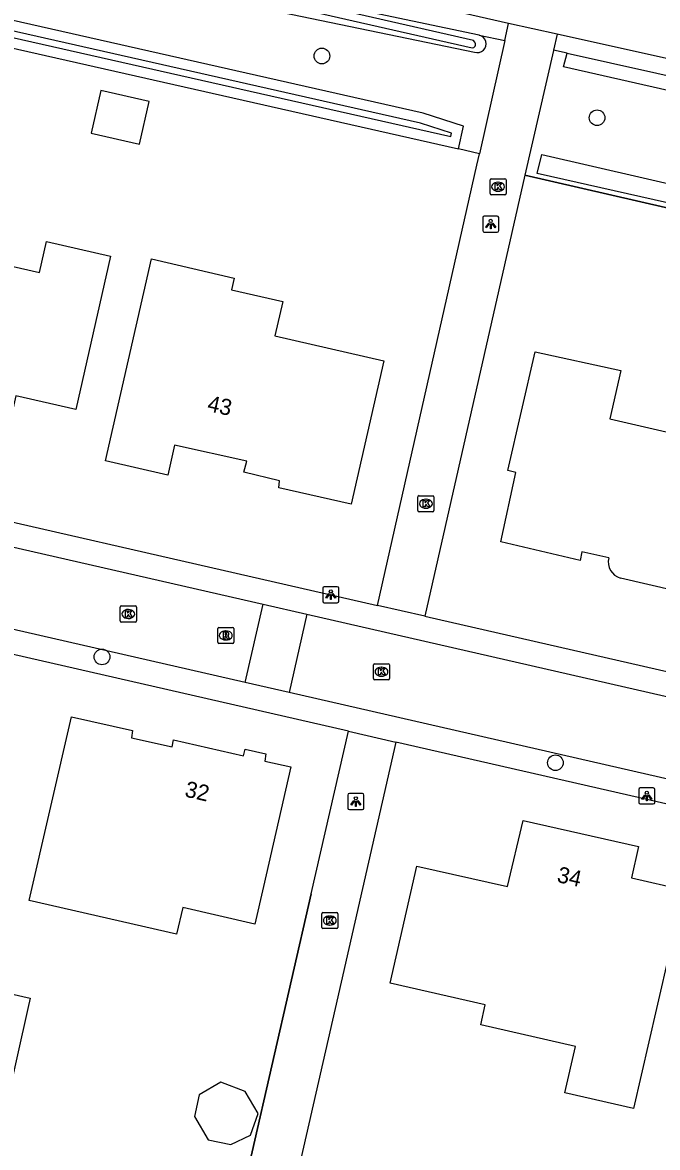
# Model space of a CAD drawing. Extents: x 159628 to 160723, y 388176 to 389416.
# Drawn here: x 160318.3 to 160357.8, y 388741.4 to 388811.4 of the extents above; entities that cross this region are included whole.
import ezdxf

# ---------------------------------------------------------------- set-up
doc = ezdxf.new("R2010")
doc.units = 0
for name, color, linetype in [('IMGEO_Berm_groen', 7, 'Continuous'), ('IMGEO_Boom', 7, 'Continuous'), ('IMGEO_Erf', 7, 'Continuous'), ('IMGEO_Fietspad_gesloten', 7, 'Continuous'), ('IMGEO_Grasland_overig', 7, 'Continuous'), ('IMGEO_Groenvoorziening', 7, 'Continuous'), ('IMGEO_Hek', 7, 'Continuous'), ('IMGEO_Kolk', 7, 'Continuous'), ('IMGEO_Lichtpunt', 7, 'Continuous'), ('IMGEO_Muur', 7, 'Continuous'), ('IMGEO_Pand', 7, 'Continuous'), ('IMGEO_Pand_nummerreeks', 7, 'Continuous'), ('IMGEO_Rijbaan_lokaal_open', 7, 'Continuous'), ('IMGEO_Rioolput', 7, 'Continuous'), ('IMGEO_Voetpad_open', 7, 'Continuous'), ('IMGEO_Waterloop', 7, 'Continuous')]:
    doc.layers.add(name, color=color, linetype=linetype)

msp = doc.modelspace()

# ---------------------------------------------------------------- linework, layer by layer
at = {"layer": 'IMGEO_Berm_groen'}
for points in [[(160346.688, 388810.61), (160331.768, 388813.766), (160277.38, 388826.239), (160191.425, 388845.951), (160185.262, 388843.91)], [(160346.688, 388810.61), (160348.276, 388810.286)], [(160352.152, 388809.496), (160351.305, 388809.687)]]:
    msp.add_lwpolyline(points, dxfattribs=at)
at = {"layer": 'IMGEO_Boom'}
for centre in [(160336.897, 388809.317), (160354.021, 388805.474), (160323.211, 388771.902), (160351.427, 388765.312)]:
    msp.add_circle(centre, 0.489, dxfattribs=at)
at = {"layer": 'IMGEO_Erf'}
msp.add_lwpolyline([(160184.451, 388841.51), (160190.942, 388838.493), (160275.805, 388819.285), (160345.403, 388803.532)], dxfattribs=at)
at = {"layer": 'IMGEO_Fietspad_gesloten'}
for points in [[(160348.51, 388811.339), (160277.658, 388827.47), (160219.362, 388840.743)], [(160351.531, 388810.67), (160348.51, 388811.339)], [(160434.227, 388792.276), (160423.745, 388794.636), (160415.123, 388796.454), (160401.782, 388799.353), (160394.357, 388801.009), (160383.952, 388803.319), (160373.92, 388805.616), (160366.742, 388807.302), (160351.531, 388810.67)]]:
    msp.add_lwpolyline(points, dxfattribs=at)
at = {"layer": 'IMGEO_Grasland_overig'}
msp.add_lwpolyline([(160440.005, 388752.323), (160449.167, 388778.98), (160349.516, 388801.899)], dxfattribs=at)
at = {"layer": 'IMGEO_Groenvoorziening'}
for points in [[(160345.403, 388803.532), (160345.702, 388804.941), (160343.204, 388805.76), (160276.177, 388820.926), (160191.577, 388840.068), (160187.273, 388842.53), (160192.324, 388844.405), (160277.11, 388825.048), (160331.448, 388812.643), (160346.394, 388809.56)], [(160346.707, 388803.236), (160345.403, 388803.532)]]:
    msp.add_lwpolyline(points, dxfattribs=at)
msp.add_arc((160346.569, 388810.077), 0.546, 251.28186, 77.43364, dxfattribs=at)
at = {"layer": 'IMGEO_Hek'}
msp.add_lwpolyline([(160349.516, 388801.899), (160449.167, 388778.98)], dxfattribs=at)
at = {"layer": 'IMGEO_Kolk'}
for p, q in [((160347.359, 388800.752), (160347.359, 388801.604)), ((160347.434, 388801.678), (160348.286, 388801.678)), ((160347.847, 388801.458), (160347.872, 388801.458)), ((160348.36, 388801.604), (160348.36, 388800.752)), ((160348.286, 388800.678), (160347.434, 388800.678)), ((160347.87, 388800.898), (160347.845, 388800.898)), ((160342.869, 388781.016), (160342.869, 388781.868)), ((160342.944, 388781.942), (160343.796, 388781.942)), ((160343.357, 388781.722), (160343.382, 388781.722)), ((160343.87, 388781.868), (160343.87, 388781.016)), ((160343.796, 388780.942), (160342.944, 388780.942)), ((160343.38, 388781.162), (160343.355, 388781.162)), ((160324.349, 388774.148), (160324.349, 388775)), ((160324.424, 388775.074), (160325.276, 388775.074)), ((160324.837, 388774.854), (160324.862, 388774.854)), ((160325.35, 388775), (160325.35, 388774.148)), ((160325.276, 388774.074), (160324.424, 388774.074)), ((160324.86, 388774.294), (160324.835, 388774.294)), ((160340.103, 388770.552), (160340.103, 388771.404)), ((160340.178, 388771.478), (160341.03, 388771.478)), ((160340.591, 388771.258), (160340.616, 388771.258)), ((160341.104, 388771.404), (160341.104, 388770.552)), ((160341.03, 388770.478), (160340.178, 388770.478)), ((160340.614, 388770.698), (160340.589, 388770.698)), ((160336.888, 388755.061), (160336.888, 388755.913)), ((160336.963, 388755.987), (160337.815, 388755.987)), ((160337.376, 388755.767), (160337.401, 388755.767)), ((160337.889, 388755.913), (160337.889, 388755.061)), ((160337.815, 388754.987), (160336.963, 388754.987)), ((160337.399, 388755.207), (160337.374, 388755.207))]:
    msp.add_line(p, q, dxfattribs=at)
for points in [[(160347.359, 388800.752), (160347.359, 388801.604)], [(160347.434, 388801.678), (160348.286, 388801.678)], [(160347.68, 388801.378), (160347.803, 388801.378), (160347.803, 388801.227), (160347.933, 388801.378), (160348.097, 388801.378), (160347.951, 388801.227), (160348.104, 388800.978), (160347.952, 388800.978), (160347.867, 388801.142), (160347.803, 388801.075), (160347.803, 388800.978), (160347.68, 388800.978), (160347.68, 388801.378)], [(160348.36, 388801.604), (160348.36, 388800.752)], [(160348.286, 388800.678), (160347.434, 388800.678)], [(160342.869, 388781.016), (160342.869, 388781.868)], [(160342.944, 388781.942), (160343.796, 388781.942)], [(160343.19, 388781.642), (160343.313, 388781.642), (160343.313, 388781.491), (160343.443, 388781.642), (160343.607, 388781.642), (160343.461, 388781.491), (160343.614, 388781.242), (160343.462, 388781.242), (160343.377, 388781.406), (160343.313, 388781.339), (160343.313, 388781.242), (160343.19, 388781.242), (160343.19, 388781.642)], [(160343.87, 388781.868), (160343.87, 388781.016)], [(160343.796, 388780.942), (160342.944, 388780.942)], [(160324.349, 388774.148), (160324.349, 388775)], [(160324.424, 388775.074), (160325.276, 388775.074)], [(160324.67, 388774.774), (160324.793, 388774.774), (160324.793, 388774.623), (160324.923, 388774.774), (160325.087, 388774.774), (160324.941, 388774.623), (160325.094, 388774.374), (160324.942, 388774.374), (160324.857, 388774.538), (160324.793, 388774.471), (160324.793, 388774.374), (160324.67, 388774.374), (160324.67, 388774.774)], [(160325.35, 388775), (160325.35, 388774.148)], [(160325.276, 388774.074), (160324.424, 388774.074)], [(160340.103, 388770.552), (160340.103, 388771.404)], [(160340.178, 388771.478), (160341.03, 388771.478)], [(160340.424, 388771.178), (160340.547, 388771.178), (160340.547, 388771.027), (160340.677, 388771.178), (160340.841, 388771.178), (160340.695, 388771.027), (160340.848, 388770.778), (160340.696, 388770.778), (160340.611, 388770.942), (160340.547, 388770.875), (160340.547, 388770.778), (160340.424, 388770.778), (160340.424, 388771.178)], [(160341.104, 388771.404), (160341.104, 388770.552)], [(160341.03, 388770.478), (160340.178, 388770.478)], [(160336.888, 388755.061), (160336.888, 388755.913)], [(160336.963, 388755.987), (160337.815, 388755.987)], [(160337.209, 388755.687), (160337.332, 388755.687), (160337.332, 388755.536), (160337.462, 388755.687), (160337.626, 388755.687), (160337.48, 388755.536), (160337.633, 388755.287), (160337.481, 388755.287), (160337.396, 388755.451), (160337.332, 388755.384), (160337.332, 388755.287), (160337.209, 388755.287), (160337.209, 388755.687)], [(160337.889, 388755.913), (160337.889, 388755.061)], [(160337.815, 388754.987), (160336.963, 388754.987)]]:
    msp.add_lwpolyline(points, dxfattribs=at)
for centre, start, end in [((160347.436, 388801.602), 91.55205, 178.44795), ((160347.436, 388801.602), 91.55205, 178.44795), ((160348.284, 388801.602), 1.55205, 88.44795), ((160348.284, 388801.602), 1.55205, 88.44795), ((160347.436, 388800.754), 181.55205, 268.44795), ((160347.436, 388800.754), 181.55205, 268.44795), ((160348.284, 388800.754), 271.55205, 358.44795), ((160348.284, 388800.754), 271.55205, 358.44795), ((160342.946, 388781.866), 91.55205, 178.44795), ((160342.946, 388781.866), 91.55205, 178.44795), ((160343.794, 388781.866), 1.55205, 88.44795), ((160343.794, 388781.866), 1.55205, 88.44795), ((160342.946, 388781.018), 181.55205, 268.44795), ((160342.946, 388781.018), 181.55205, 268.44795), ((160343.794, 388781.018), 271.55205, 358.44795), ((160343.794, 388781.018), 271.55205, 358.44795), ((160324.426, 388774.998), 91.55205, 178.44795), ((160324.426, 388774.998), 91.55205, 178.44795), ((160325.274, 388774.998), 1.55205, 88.44795), ((160325.274, 388774.998), 1.55205, 88.44795), ((160324.426, 388774.15), 181.55205, 268.44795), ((160324.426, 388774.15), 181.55205, 268.44795), ((160325.274, 388774.15), 271.55205, 358.44795), ((160325.274, 388774.15), 271.55205, 358.44795), ((160340.18, 388771.402), 91.55205, 178.44795), ((160340.18, 388771.402), 91.55205, 178.44795), ((160341.028, 388771.402), 1.55205, 88.44795), ((160341.028, 388771.402), 1.55205, 88.44795), ((160340.18, 388770.554), 181.55205, 268.44795), ((160340.18, 388770.554), 181.55205, 268.44795), ((160341.028, 388770.554), 271.55205, 358.44795), ((160341.028, 388770.554), 271.55205, 358.44795), ((160336.965, 388755.911), 91.55205, 178.44795), ((160336.965, 388755.911), 91.55205, 178.44795), ((160337.813, 388755.911), 1.55205, 88.44795), ((160337.813, 388755.911), 1.55205, 88.44795), ((160336.965, 388755.063), 181.55205, 268.44795), ((160336.965, 388755.063), 181.55205, 268.44795), ((160337.813, 388755.063), 271.55205, 358.44795), ((160337.813, 388755.063), 271.55205, 358.44795)]:
    msp.add_arc(centre, 0.0765, start, end, dxfattribs=at)
for centre, major_axis, ratio, start_param, end_param in [((160347.846, 388801.178), (-0.387, 0.002), 0.722429, 4.712389, 7.853982), ((160347.871, 388801.178), (-0.39, 0.002), 0.717154, 1.570796, 4.712389), ((160343.356, 388781.442), (-0.387, 0.002), 0.722429, 4.712389, 7.853982), ((160343.381, 388781.442), (-0.39, 0.002), 0.717154, 1.570796, 4.712389), ((160324.836, 388774.574), (-0.387, 0.002), 0.722429, 4.712389, 7.853982), ((160324.861, 388774.574), (-0.39, 0.002), 0.717154, 1.570796, 4.712389), ((160340.59, 388770.978), (-0.387, 0.002), 0.722429, 4.712389, 7.853982), ((160340.615, 388770.978), (-0.39, 0.002), 0.717154, 1.570796, 4.712389), ((160337.375, 388755.487), (-0.387, 0.002), 0.722429, 4.712389, 7.853982), ((160337.4, 388755.487), (-0.39, 0.002), 0.717154, 1.570796, 4.712389)]:
    msp.add_ellipse(centre, major_axis=major_axis, ratio=ratio, start_param=start_param, end_param=end_param, dxfattribs=at)
at = {"layer": 'IMGEO_Lichtpunt'}
for p, q in [((160346.902, 388799.254), (160346.902, 388798.447)), ((160346.902, 388799.254), (160346.902, 388798.447)), ((160347.804, 388799.349), (160346.996, 388799.349)), ((160347.804, 388799.349), (160346.996, 388799.349)), ((160347.898, 388798.447), (160347.898, 388799.254)), ((160347.898, 388798.447), (160347.898, 388799.254)), ((160346.996, 388798.353), (160347.804, 388798.353)), ((160346.996, 388798.353), (160347.804, 388798.353)), ((160336.951, 388776.18), (160336.951, 388775.373)), ((160336.951, 388776.18), (160336.951, 388775.373)), ((160337.853, 388776.275), (160337.045, 388776.275)), ((160337.853, 388776.275), (160337.045, 388776.275)), ((160337.947, 388775.373), (160337.947, 388776.18)), ((160337.947, 388775.373), (160337.947, 388776.18)), ((160337.045, 388775.279), (160337.853, 388775.279)), ((160337.045, 388775.279), (160337.853, 388775.279)), ((160338.511, 388763.301), (160338.511, 388762.494)), ((160338.511, 388763.301), (160338.511, 388762.494)), ((160339.413, 388763.396), (160338.605, 388763.396)), ((160339.413, 388763.396), (160338.605, 388763.396)), ((160339.507, 388762.494), (160339.507, 388763.301)), ((160339.507, 388762.494), (160339.507, 388763.301)), ((160356.617, 388763.65), (160356.617, 388762.843)), ((160356.617, 388763.65), (160356.617, 388762.843)), ((160357.519, 388763.745), (160356.711, 388763.745)), ((160357.519, 388763.745), (160356.711, 388763.745)), ((160357.613, 388762.843), (160357.613, 388763.65)), ((160357.613, 388762.843), (160357.613, 388763.65)), ((160356.711, 388762.749), (160357.519, 388762.749)), ((160356.711, 388762.749), (160357.519, 388762.749)), ((160338.605, 388762.4), (160339.413, 388762.4)), ((160338.605, 388762.4), (160339.413, 388762.4))]:
    msp.add_line(p, q, dxfattribs=at)
for points in [[(160347.276, 388798.918), (160347.315, 388798.89), (160347.127, 388798.628), (160347.089, 388798.655), (160347.276, 388798.918)], [(160347.378, 388798.87), (160347.425, 388798.87), (160347.425, 388798.548), (160347.378, 388798.548), (160347.378, 388798.87)], [(160347.488, 388798.89), (160347.526, 388798.917), (160347.713, 388798.655), (160347.674, 388798.627), (160347.488, 388798.89)], [(160337.325, 388775.844), (160337.364, 388775.816), (160337.176, 388775.554), (160337.138, 388775.581), (160337.325, 388775.844)], [(160337.427, 388775.796), (160337.474, 388775.796), (160337.474, 388775.474), (160337.427, 388775.474), (160337.427, 388775.796)], [(160337.537, 388775.816), (160337.575, 388775.843), (160337.762, 388775.581), (160337.723, 388775.553), (160337.537, 388775.816)], [(160356.991, 388763.314), (160357.03, 388763.286), (160356.842, 388763.024), (160356.804, 388763.051), (160356.991, 388763.314)], [(160357.203, 388763.286), (160357.241, 388763.313), (160357.428, 388763.051), (160357.389, 388763.023), (160357.203, 388763.286)], [(160338.885, 388762.965), (160338.924, 388762.937), (160338.736, 388762.675), (160338.698, 388762.702), (160338.885, 388762.965)], [(160338.987, 388762.917), (160339.034, 388762.917), (160339.034, 388762.595), (160338.987, 388762.595), (160338.987, 388762.917)], [(160339.097, 388762.937), (160339.135, 388762.964), (160339.322, 388762.702), (160339.283, 388762.674), (160339.097, 388762.937)], [(160357.093, 388763.266), (160357.14, 388763.266), (160357.14, 388762.944), (160357.093, 388762.944), (160357.093, 388763.266)]]:
    msp.add_lwpolyline(points, dxfattribs=at)
for centre in [(160347.401, 388799.052), (160337.45, 388775.978), (160357.116, 388763.448), (160339.01, 388763.099)]:
    msp.add_circle(centre, 0.0994, dxfattribs=at)
for centre, start, end in [((160346.996, 388799.254), 90, 180), ((160346.996, 388799.254), 90, 180), ((160347.804, 388799.254), 0, 90), ((160347.804, 388799.254), 0, 90), ((160346.996, 388798.447), 180, 270), ((160346.996, 388798.447), 180, 270), ((160347.804, 388798.447), 270, 0), ((160347.804, 388798.447), 270, 360), ((160337.045, 388776.18), 90, 180), ((160337.045, 388776.18), 90, 180), ((160337.853, 388776.18), 0, 90), ((160337.853, 388776.18), 0, 90), ((160337.045, 388775.373), 180, 270), ((160337.045, 388775.373), 180, 270), ((160337.853, 388775.373), 270, 0), ((160337.853, 388775.373), 270, 360), ((160338.605, 388763.301), 90, 180), ((160338.605, 388763.301), 90, 180), ((160339.413, 388763.301), 0, 90), ((160339.413, 388763.301), 0, 90), ((160356.711, 388763.65), 90, 180), ((160356.711, 388763.65), 90, 180), ((160357.519, 388763.65), 0, 90), ((160357.519, 388763.65), 0, 90), ((160356.711, 388762.843), 180, 270), ((160356.711, 388762.843), 180, 270), ((160357.519, 388762.843), 270, 0), ((160357.519, 388762.843), 270, 360), ((160338.605, 388762.494), 180, 270), ((160338.605, 388762.494), 180, 270), ((160339.413, 388762.494), 270, 0), ((160339.413, 388762.494), 270, 360)]:
    msp.add_arc(centre, 0.0946, start, end, dxfattribs=at)
at = {"layer": 'IMGEO_Muur'}
msp.add_lwpolyline([(160336.232, 388757.157), (160328.893, 388725.014)], dxfattribs=at)
at = {"layer": 'IMGEO_Pand'}
for points in [[(160326.146, 388806.476), (160323.135, 388807.165), (160322.53, 388804.521), (160325.541, 388803.832), (160326.146, 388806.476)], [(160306.799, 388801.261), (160310.946, 388800.312), (160310.388, 388797.873), (160319.315, 388795.831), (160319.76, 388797.773), (160323.75, 388796.86), (160321.573, 388787.306), (160317.857, 388788.164), (160317.267, 388785.534), (160311.37, 388786.881), (160311.72, 388788.318), (160304.23, 388790.025), (160306.799, 388801.261)], [(160326.29, 388796.68), (160331.442, 388795.492), (160331.274, 388794.762), (160334.456, 388794.028), (160333.964, 388791.894), (160340.75, 388790.33), (160338.72, 388781.413), (160334.21, 388782.431), (160334.266, 388782.874), (160332.048, 388783.404), (160332.219, 388784.089), (160327.731, 388785.085), (160327.314, 388783.217), (160323.422, 388784.11), (160326.29, 388796.68)], [(160354.744, 388778.075), (160353.082, 388778.44), (160352.971, 388777.912), (160348.033, 388779.059), (160348.966, 388783.382), (160348.46, 388783.503), (160350.167, 388790.896), (160355.5, 388789.73), (160354.811, 388786.716), (160363.804, 388784.661), (160365.17, 388790.64), (160366.555, 388790.313)], [(160369.861, 388789.534), (160370.64, 388789.35), (160367.97, 388777.577), (160367.769, 388777.621), (160368.539, 388781.053), (160363.623, 388782.263), (160362.829, 388778.819), (160362.015, 388775.291), (160355.473, 388776.797)], [(160321.308, 388768.179), (160325.107, 388767.31), (160325.041, 388766.871), (160327.578, 388766.309), (160327.666, 388766.729), (160332.022, 388765.734), (160332.128, 388766.167), (160333.411, 388765.865), (160333.338, 388765.412), (160334.967, 388765.055), (160333.26, 388757.61), (160332.723, 388755.27), (160328.239, 388756.299), (160327.857, 388754.632), (160318.683, 388756.735), (160321.308, 388768.179)], [(160357.717, 388750), (160356.29, 388743.78), (160352.006, 388744.761), (160352.668, 388747.65), (160346.777, 388748.999), (160347.06, 388750.237), (160341.15, 388751.59), (160342.813, 388758.88), (160348.456, 388757.598), (160349.415, 388761.726), (160356.591, 388760.102), (160356.171, 388758.136), (160359.415, 388757.399), (160357.717, 388750)], [(160312.063, 388750), (160312.533, 388752.059), (160318.743, 388750.663), (160318.594, 388750), (160317.344, 388744.428), (160311.11, 388745.819)], [(160329.81, 388741.839), (160331.225, 388741.547), (160332.444, 388742.124), (160332.926, 388743.471), (160332.112, 388744.852), (160330.6, 388745.426), (160329.265, 388744.636), (160328.972, 388743.291), (160329.81, 388741.839)]]:
    msp.add_lwpolyline(points, dxfattribs=at)
msp.add_arc((160355.798, 388777.829), 1.082, 166.88188, 252.52094, dxfattribs=at)
at = {"layer": 'IMGEO_Rijbaan_lokaal_open'}
for points in [[(160273.762, 388788.79), (160333.234, 388775.183)], [(160332.119, 388770.308), (160272.649, 388783.925)], [(160332.119, 388770.308), (160333.234, 388775.183)], [(160333.234, 388775.183), (160335.964, 388774.559)], [(160335.964, 388774.559), (160334.849, 388769.683)], [(160335.964, 388774.559), (160394.255, 388761.223)], [(160334.849, 388769.683), (160332.119, 388770.308)], [(160393.137, 388756.335), (160334.849, 388769.683)]]:
    msp.add_lwpolyline(points, dxfattribs=at)
at = {"layer": 'IMGEO_Rioolput'}
for p, q in [((160330.413, 388772.812), (160330.413, 388773.664)), ((160330.488, 388773.738), (160331.34, 388773.738)), ((160330.901, 388773.518), (160330.926, 388773.518)), ((160331.414, 388773.664), (160331.414, 388772.812)), ((160331.34, 388772.738), (160330.488, 388772.738)), ((160330.924, 388772.958), (160330.899, 388772.958))]:
    msp.add_line(p, q, dxfattribs=at)
for points in [[(160330.413, 388772.812), (160330.413, 388773.664)], [(160330.488, 388773.738), (160331.34, 388773.738)], [(160331.002, 388773.436), (160330.75, 388773.438), (160330.75, 388773.038)], [(160330.75, 388773.038), (160330.874, 388773.038), (160330.874, 388773.2), (160330.885, 388773.2)], [(160330.928, 388773.357), (160330.874, 388773.357), (160330.874, 388773.276)], [(160330.874, 388773.276), (160330.926, 388773.276)], [(160330.932, 388773.171), (160331.003, 388773.038), (160331.143, 388773.038), (160331.078, 388773.164)], [(160331.414, 388773.664), (160331.414, 388772.812)], [(160331.34, 388772.738), (160330.488, 388772.738)]]:
    msp.add_lwpolyline(points, dxfattribs=at)
for centre, radius, start, end in [((160330.49, 388773.662), 0.0765, 91.55205, 178.44795), ((160330.49, 388773.662), 0.0765, 91.55205, 178.44795), ((160330.884, 388773.147), 0.0533, 26.02933, 88.69889), ((160330.91, 388773.465), 0.19, 274.7715, 282.96867), ((160330.934, 388773.261), 0.0964, 77.00612, 93.18647), ((160330.948, 388773.318), 0.0378, 276.66336, 79.67722), ((160331.001, 388773.326), 0.109, 350.36119, 89.41601), ((160330.999, 388773.326), 0.112, 277.58423, 350.98172), ((160330.983, 388773.111), 0.108, 29.51342, 73.79051), ((160331.338, 388773.662), 0.0765, 1.55205, 88.44795), ((160331.338, 388773.662), 0.0765, 1.55205, 88.44795), ((160330.49, 388772.814), 0.0765, 181.55205, 268.44795), ((160330.49, 388772.814), 0.0765, 181.55205, 268.44795), ((160331.338, 388772.814), 0.0765, 271.55205, 358.44795), ((160331.338, 388772.814), 0.0765, 271.55205, 358.44795)]:
    msp.add_arc(centre, radius, start, end, dxfattribs=at)
for centre, major_axis, ratio, start_param, end_param in [((160330.9, 388773.238), (-0.387, 0.002), 0.722429, 4.712389, 7.853982), ((160330.925, 388773.238), (-0.39, 0.002), 0.717154, 1.570796, 4.712389)]:
    msp.add_ellipse(centre, major_axis=major_axis, ratio=ratio, start_param=start_param, end_param=end_param, dxfattribs=at)
at = {"layer": 'IMGEO_Voetpad_open'}
for points in [[(160348.276, 388810.286), (160348.51, 388811.339)], [(160348.276, 388810.286), (160346.707, 388803.236)], [(160351.531, 388810.67), (160351.305, 388809.687)], [(160351.305, 388809.687), (160351.301, 388809.669), (160349.516, 388801.899)], [(160340.358, 388775.105), (160346.548, 388802.522), (160346.707, 388803.236)], [(160349.516, 388801.899), (160343.31, 388774.43)], [(160271.421, 388790.878), (160340.358, 388775.105)], [(160338.544, 388767.28), (160259.096, 388785.469)], [(160343.31, 388774.43), (160340.358, 388775.105)], [(160343.31, 388774.43), (160440.005, 388752.323)], [(160325.998, 388712.335), (160328.893, 388725.014), (160336.232, 388757.157), (160338.544, 388767.28)], [(160338.544, 388767.28), (160341.5, 388766.603)], [(160341.5, 388766.603), (160337.712, 388750), (160328.964, 388711.66)], [(160438.675, 388744.375), (160414.083, 388750), (160341.5, 388766.603)]]:
    msp.add_lwpolyline(points, dxfattribs=at)
at = {"layer": 'IMGEO_Waterloop'}
for points in [[(160178.075, 388845.483), (160184.732, 388842.086), (160191.15, 388839.103), (160275.947, 388819.91), (160344.911, 388804.301), (160344.955, 388804.511), (160343.033, 388805.141), (160276.036, 388820.301), (160191.342, 388839.464), (160185.765, 388842.654), (160191.84, 388844.909), (160346.24, 388809.831), (160346.351, 388809.852), (160346.376, 388809.865)], [(160346.443, 388810.142), (160346.413, 388810.188), (160346.333, 388810.274), (160193.343, 388845.155), (160191.456, 388845.286)], [(160436.068, 388789.539), (160351.938, 388808.636), (160352.152, 388809.496)], [(160352.152, 388809.496), (160432.6, 388791.538)], [(160441.21, 388754.292), (160448.041, 388773.73), (160449.654, 388778.85), (160449.687, 388778.956), (160449.461, 388779.388), (160411.114, 388788.306), (160350.285, 388802.008), (160350.579, 388803.188), (160450.125, 388780.259)]]:
    msp.add_lwpolyline(points, dxfattribs=at)
msp.add_arc((160346.246, 388810.043), 0.22, 306.09875, 26.70647, dxfattribs=at)

# ---------------------------------------------------------------- texts
at = {"layer": 'IMGEO_Pand_nummerreeks'}
for s, rotation, p in [('43', 347.48741, (160329.714, 388787.226)), ('32', 347.13137, (160328.305, 388763.218)), ('34', 347.2482, (160351.473, 388757.898))]:
    msp.add_text(s, height=1, rotation=rotation, dxfattribs=at).set_placement(p)

doc.saveas('drawing.dxf')
